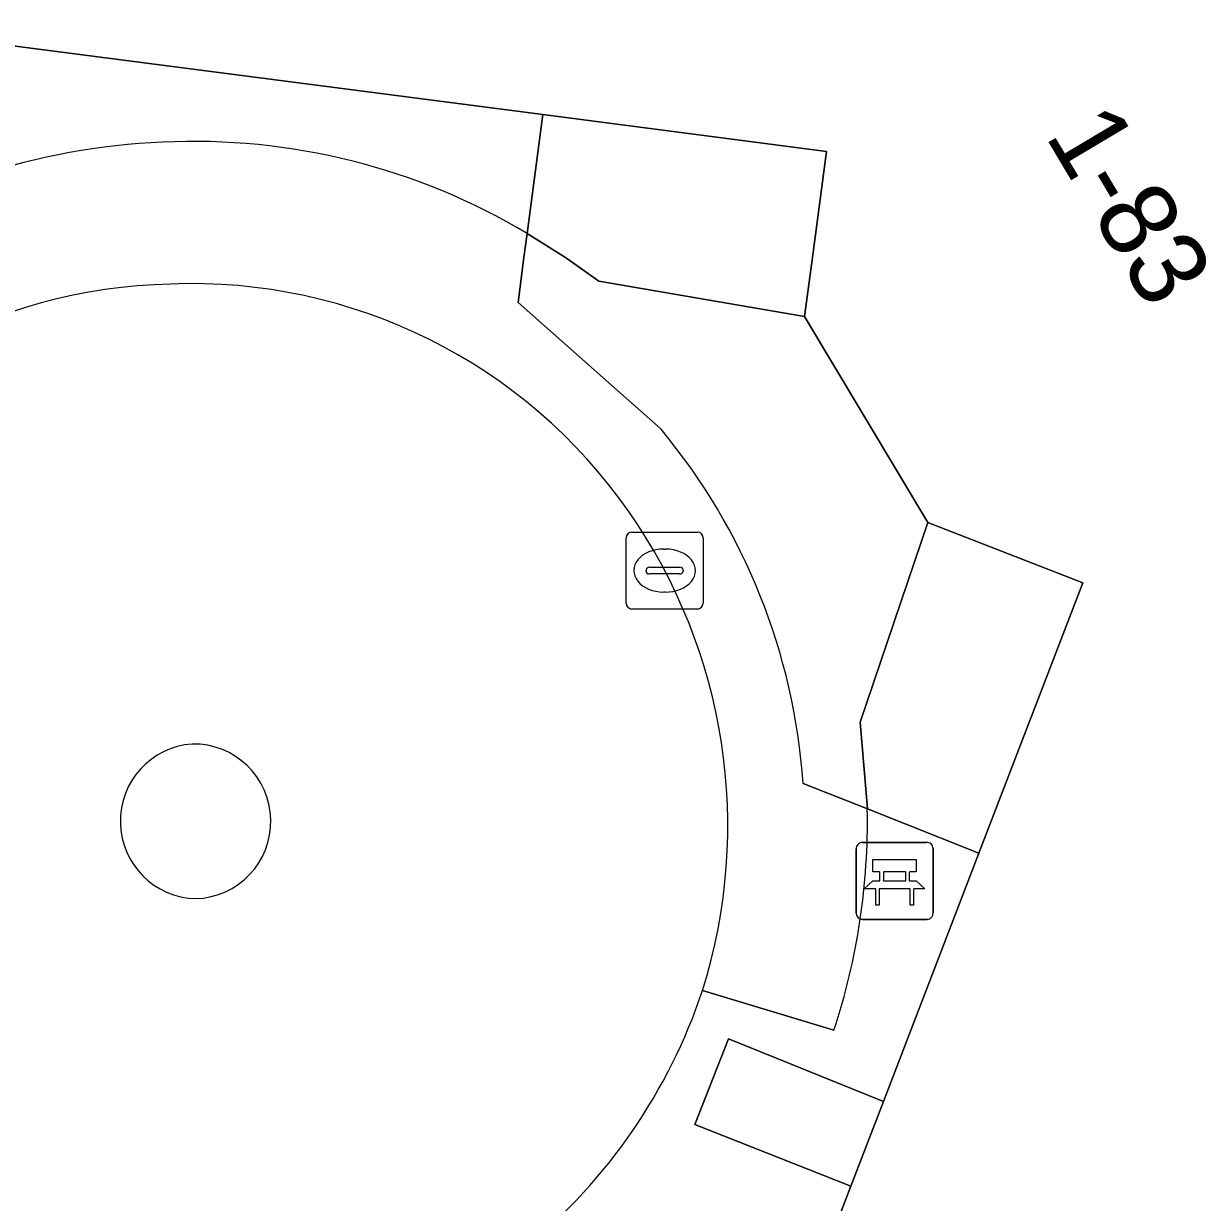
# Model space of a CAD drawing. Extents: x 159960 to 160866, y 382700 to 383354.
# Drawn here: x 160636.48 to 160651.88, y 383237.71 to 383253.04 of the extents above; entities that cross this region are included whole.
import ezdxf

# ---------------------------------------------------------------- set-up
doc = ezdxf.new("R2010")
doc.units = 0
for name, color, linetype in [('IMGEO_Bank', 7, 'Continuous'), ('IMGEO_Groenvoorziening', 7, 'Continuous'), ('IMGEO_Kolk', 7, 'Continuous'), ('IMGEO_Pand', 7, 'Continuous'), ('IMGEO_Pand_nummerreeks', 7, 'Continuous'), ('IMGEO_Rijbaan_lokaal_open', 7, 'Continuous'), ('IMGEO_Voetpad_open', 7, 'Continuous')]:
    doc.layers.add(name, color=color, linetype=linetype)

msp = doc.modelspace()

# ---------------------------------------------------------------- linework, layer by layer
at = {"layer": 'IMGEO_Bank'}
for p, q in [((160647.386, 383242.389), (160648.227, 383242.389)), ((160648.227, 383242.389), (160647.386, 383242.389)), ((160647.311, 383241.464), (160647.311, 383242.305)), ((160647.311, 383242.305), (160647.311, 383241.464)), ((160648.311, 383242.314), (160648.311, 383241.473)), ((160648.311, 383241.473), (160648.311, 383242.314)), ((160647.62, 383241.895), (160647.62, 383242.001)), ((160647.664, 383242.001), (160647.664, 383241.895)), ((160647.952, 383242.007), (160647.67, 383242.007)), ((160647.67, 383241.889), (160647.952, 383241.889)), ((160647.958, 383241.895), (160647.958, 383242.001)), ((160648.002, 383242.001), (160648.002, 383241.895)), ((160648.008, 383241.787), (160647.615, 383241.787)), ((160648.236, 383241.389), (160647.395, 383241.389)), ((160647.395, 383241.389), (160648.236, 383241.389))]:
    msp.add_line(p, q, dxfattribs=at)
for points in [[(160647.614, 383242.007), (160647.528, 383242.007), (160647.528, 383242.168), (160648.091, 383242.168), (160648.091, 383242.007), (160648.008, 383242.007)], [(160647.558, 383241.787), (160647.416, 383241.787), (160647.528, 383241.889), (160647.614, 383241.889)], [(160648.008, 383241.889), (160648.091, 383241.889), (160648.203, 383241.787), (160648.064, 383241.787)], [(160647.608, 383241.78), (160647.608, 383241.573), (160647.565, 383241.573), (160647.565, 383241.78)], [(160648.058, 383241.78), (160648.058, 383241.573), (160648.014, 383241.573), (160648.014, 383241.78)]]:
    msp.add_lwpolyline(points, dxfattribs=at)
for centre, radius, start, end in [((160647.389, 383242.311), 0.0779, 92.4484, 184.2845), ((160647.389, 383242.311), 0.0779, 92.4484, 184.2845), ((160648.233, 383242.311), 0.0779, 2.4484, 94.2845), ((160648.233, 383242.311), 0.0779, 2.4484, 94.2845), ((160647.613, 383242), 0.00671, 2.8957, 87.1043), ((160647.613, 383241.896), 0.00671, 272.8957, 357.1043), ((160647.67, 383242), 0.00671, 92.8957, 177.1043), ((160647.67, 383241.896), 0.00671, 182.8957, 267.1043), ((160647.952, 383242), 0.00671, 2.8957, 87.1043), ((160647.952, 383241.896), 0.00671, 272.8957, 357.1043), ((160648.009, 383242), 0.00671, 92.8957, 177.1043), ((160648.009, 383241.896), 0.00671, 182.8957, 267.1043), ((160647.558, 383241.78), 0.00671, 2.8957, 87.1043), ((160647.615, 383241.78), 0.00671, 92.8957, 177.1043), ((160648.007, 383241.78), 0.00671, 2.8957, 87.1043), ((160648.064, 383241.78), 0.00671, 92.8957, 177.1043), ((160647.389, 383241.467), 0.0779, 182.4484, 274.2845), ((160647.389, 383241.467), 0.0779, 182.4484, 274.2845), ((160648.233, 383241.467), 0.0779, 272.4484, 4.2845), ((160648.233, 383241.467), 0.0779, 272.4484, 4.2845)]:
    msp.add_arc(centre, radius, start, end, dxfattribs=at)
at = {"layer": 'IMGEO_Groenvoorziening'}
msp.add_lwpolyline([(160643.028, 383250.311), (160643.232, 383251.858), (160613.005, 383255.778), (160612.319, 383250.512), (160605.001, 383251.12), (160605.658, 383259.065)], dxfattribs=at)
msp.add_lwpolyline([(160647.666, 383239.019), (160645.651, 383239.836), (160645.211, 383238.72), (160647.242, 383237.917)], close=True, dxfattribs=at)
for centre, radius, start, end in [((160638.661, 383242.644), 8.863, 92.431, 123.9037), ((160638.688, 383243.045), 8.464, 59.1491, 92.7272), ((160638.742, 383242.665), 1.007, 94.0431, 268.5194), ((160638.688, 383242.664), 1.006, 271.6014, 90.9611)]:
    msp.add_arc(centre, radius, start, end, dxfattribs=at)
at = {"layer": 'IMGEO_Kolk'}
for p, q in [((160644.317, 383245.5), (160644.317, 383246.352)), ((160644.392, 383246.426), (160645.244, 383246.426)), ((160645.318, 383246.352), (160645.318, 383245.5)), ((160644.805, 383246.206), (160644.83, 383246.206)), ((160644.576, 383245.92), (160644.576, 383245.932)), ((160645.014, 383245.883), (160644.616, 383245.883)), ((160644.619, 383245.969), (160645.017, 383245.969)), ((160645.06, 383245.932), (160645.06, 383245.92)), ((160644.828, 383245.646), (160644.803, 383245.646)), ((160645.244, 383245.426), (160644.392, 383245.426))]:
    msp.add_line(p, q, dxfattribs=at)
for points in [[(160644.317, 383245.5), (160644.317, 383246.352)], [(160644.392, 383246.426), (160645.244, 383246.426)], [(160645.318, 383246.352), (160645.318, 383245.5)], [(160645.244, 383245.426), (160644.392, 383245.426)]]:
    msp.add_lwpolyline(points, dxfattribs=at)
for centre, radius, start, end in [((160644.394, 383246.35), 0.0765, 91.552, 178.448), ((160644.394, 383246.35), 0.0765, 91.552, 178.448), ((160645.242, 383246.35), 0.0765, 1.552, 88.448), ((160645.242, 383246.35), 0.0765, 1.552, 88.448), ((160644.616, 383245.929), 0.0403, 85.8775, 175.7526), ((160644.613, 383245.919), 0.0366, 178.938, 274.7102), ((160645.017, 383245.926), 0.043, 264.8664, 352.4533), ((160645.021, 383245.931), 0.0386, 1.7309, 96.639), ((160644.394, 383245.502), 0.0765, 181.552, 268.448), ((160644.394, 383245.502), 0.0765, 181.552, 268.448), ((160645.242, 383245.502), 0.0765, 271.552, 358.448), ((160645.242, 383245.502), 0.0765, 271.552, 358.448)]:
    msp.add_arc(centre, radius, start, end, dxfattribs=at)
for centre, major_axis, ratio, start_param, end_param in [((160644.804, 383245.926), (-0.387, 0.002), 0.722429, 4.712389, 7.853982), ((160644.829, 383245.926), (-0.39, 0.002), 0.717154, 1.570796, 4.712389)]:
    msp.add_ellipse(centre, major_axis=major_axis, ratio=ratio, start_param=start_param, end_param=end_param, dxfattribs=at)
at = {"layer": 'IMGEO_Pand'}
msp.add_lwpolyline([(160605.658, 383259.065), (160605.001, 383251.12), (160612.319, 383250.512), (160613.005, 383255.778), (160643.232, 383251.858), (160646.924, 383251.379), (160646.742, 383250), (160646.64, 383249.231), (160648.242, 383246.55), (160650.258, 383245.768), (160648.907, 383242.251), (160647.666, 383239.019), (160647.242, 383237.917), (160645.93, 383234.501), (160645.837, 383234.258), (160644.552, 383230.913), (160644.452, 383230.651), (160639.802, 383218.547)], dxfattribs=at)
at = {"layer": 'IMGEO_Rijbaan_lokaal_open'}
for centre, radius, start, end in [((160638.521, 383242.793), 6.861, 91.099, 147.6827), ((160638.665, 383242.722), 6.937, 34.9238, 92.2771), ((160638.509, 383242.605), 7.131, 342.5278, 34.9769), ((160638.742, 383242.665), 1.007, 94.0431, 268.5194), ((160638.688, 383242.664), 1.006, 271.6014, 90.9611), ((160638.328, 383242.807), 7.366, 309.4694, 341.451)]:
    msp.add_arc(centre, radius, start, end, dxfattribs=at)
at = {"layer": 'IMGEO_Voetpad_open'}
for points in [[(160646.924, 383251.379), (160643.232, 383251.858), (160643.028, 383250.311), (160643.527, 383250), (160643.96, 383249.69), (160646.64, 383249.231), (160646.742, 383250)], [(160648.907, 383242.251), (160650.258, 383245.768), (160648.242, 383246.55), (160647.364, 383243.954), (160647.456, 383242.826)]]:
    msp.add_lwpolyline(points, close=True, dxfattribs=at)
for points in [[(160646.64, 383249.231), (160643.96, 383249.69), (160643.527, 383250), (160643.028, 383250.311), (160642.987, 383250), (160642.91, 383249.414), (160644.771, 383247.764)], [(160644.771, 383247.764), (160642.91, 383249.414), (160642.987, 383250), (160643.028, 383250.311)], [(160646.62, 383243.157), (160647.456, 383242.826), (160647.364, 383243.954), (160648.242, 383246.55), (160646.64, 383249.231)], [(160647.456, 383242.826), (160646.62, 383243.157)], [(160647.666, 383239.019), (160648.907, 383242.251), (160647.456, 383242.826)], [(160647.022, 383239.946), (160645.311, 383240.464)], [(160645.311, 383240.464), (160647.022, 383239.946)], [(160643.01, 383237.121), (160643.984, 383236.791), (160643.441, 383235.277), (160643.917, 383235.236), (160645.93, 383234.501), (160647.242, 383237.917), (160645.211, 383238.72), (160645.651, 383239.836), (160647.666, 383239.019)]]:
    msp.add_lwpolyline(points, dxfattribs=at)
for centre, radius, start, end in [((160638.661, 383242.644), 8.863, 92.431, 123.9037), ((160638.688, 383243.045), 8.464, 59.1491, 92.7272), ((160638.521, 383242.793), 6.861, 91.099, 147.6827), ((160638.665, 383242.722), 6.937, 34.9238, 92.2771), ((160638.576, 383242.603), 8.063, 3.9393, 39.7964), ((160638.576, 383242.603), 8.063, 3.9393, 39.7964), ((160638.509, 383242.605), 7.131, 342.5278, 34.9769), ((160638.728, 383242.668), 8.729, 341.8267, 1.0339), ((160638.728, 383242.668), 8.729, 341.8267, 1.0339), ((160638.328, 383242.807), 7.366, 309.4694, 341.451)]:
    msp.add_arc(centre, radius, start, end, dxfattribs=at)

# ---------------------------------------------------------------- texts
at = {"layer": 'IMGEO_Pand_nummerreeks'}
msp.add_text('1-83', height=1, rotation=300.7447, dxfattribs=at).set_placement((160649.761, 383251.587))

doc.saveas('drawing.dxf')
